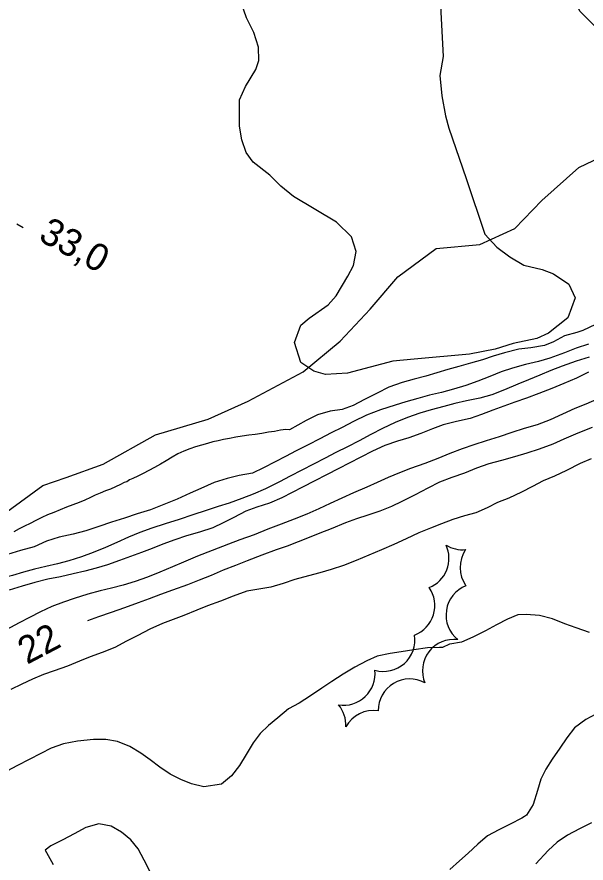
# Model space of a CAD drawing. Extents: x 219136 to 222520, y 5421589 to 5424530.
# Drawn here: x 219545.1 to 219607.9, y 5423270.9 to 5423364.2 of the extents above; entities that cross this region are included whole.
import ezdxf

# ---------------------------------------------------------------- set-up
doc = ezdxf.new("R2010")
doc.units = 0
for name, color, linetype in [('Level 1', 7, 'Continuous'), ('Level 2', 7, 'Continuous'), ('Level 22', 7, 'Continuous'), ('Level 3', 7, 'Continuous'), ('Level 44', 7, 'Continuous')]:
    doc.layers.add(name, color=color, linetype=linetype)

msp = doc.modelspace()

# ---------------------------------------------------------------- linework, layer by layer
at = {"layer": 'Level 1'}
for points in [[(219608.14, 5423328.1), (219606.76, 5423327.63), (219605.46, 5423327.13), (219603.87, 5423326.56), (219602.6, 5423326.17), (219601.19, 5423325.83), (219599.74, 5423325.45), (219598.51, 5423325.05), (219597.25, 5423324.53), (219595.94, 5423324), (219594.6, 5423323.52), (219593.25, 5423323.12), (219591.93, 5423322.77), (219590.6, 5423322.45), (219589.3, 5423322.11), (219588, 5423321.74), (219586.79, 5423321.36), (219585.19, 5423320.86), (219583.64, 5423320.27), (219582.23, 5423319.58), (219580.95, 5423318.92), (219579.74, 5423318.3), (219578.51, 5423317.66), (219577.21, 5423316.99), (219575.91, 5423316.32), (219574.72, 5423315.71), (219573.59, 5423315.13), (219572.31, 5423314.47), (219571.09, 5423313.87), (219569.61, 5423313.62), (219568.3, 5423313.3), (219566.87, 5423312.83), (219565.37, 5423312.19), (219564.22, 5423311.68), (219562.77, 5423311.02), (219561.32, 5423310.4), (219559.85, 5423309.82), (219558.38, 5423309.37), (219556.95, 5423308.9)], [(219608.42, 5423315.45), (219607.2, 5423314.93), (219605.69, 5423314.15), (219604.39, 5423313.53), (219603.13, 5423313.02), (219601.94, 5423312.4), (219600.73, 5423311.78), (219599.35, 5423311.13), (219598.1, 5423310.62), (219596.94, 5423310.06), (219595.7, 5423309.49), (219594.45, 5423309.15), (219593.16, 5423308.75), (219591.92, 5423308.28), (219590.71, 5423307.81), (219589.4, 5423307.3), (219588.01, 5423306.65), (219586.66, 5423306.02), (219585.29, 5423305.42), (219583.91, 5423304.84), (219582.52, 5423304.26), (219581.13, 5423303.71), (219579.77, 5423303.25), (219578.51, 5423302.89), (219577.25, 5423302.55), (219575.73, 5423302.15), (219574.45, 5423301.71), (219573.11, 5423301.29), (219571.78, 5423301.1), (219570.46, 5423300.85), (219568.96, 5423300.32), (219567.55, 5423299.78), (219566.11, 5423299.23), (219564.94, 5423298.76), (219563.52, 5423298.19), (219562.34, 5423297.75), (219561.16, 5423297.3), (219559.76, 5423296.66), (219558.42, 5423295.97), (219557.2, 5423295.34), (219555.89, 5423294.67), (219554.49, 5423294.09), (219553.17, 5423293.63), (219552.01, 5423293.15), (219550.68, 5423292.6), (219549.23, 5423292.08), (219548.03, 5423291.67), (219546.83, 5423291.17), (219545.63, 5423290.63), (219544.44, 5423290.03)], [(219556.95, 5423308.9), (219555.55, 5423308.47), (219554.12, 5423307.98), (219552.69, 5423307.51), (219551.29, 5423307.15), (219549.78, 5423306.82), (219548.36, 5423306.39), (219547.01, 5423305.76), (219545.51, 5423305.34), (219544.05, 5423304.92)]]:
    msp.add_lwpolyline(points, dxfattribs=at)
at = {"layer": 'Level 2'}
for points in [[(219591.73, 5423366.83), (219592.09, 5423359.81), (219591.74, 5423357.69), (219591.95, 5423355.46), (219592.37, 5423353.27), (219592.73, 5423351.89), (219594.64, 5423346.34), (219596.71, 5423340.22), (219598.02, 5423338.77), (219599.45, 5423337.73), (219600.98, 5423336.81), (219603, 5423336.31), (219604.26, 5423335.85), (219605.95, 5423334.72), (219606.65, 5423333.19), (219605.86, 5423331.01), (219603.73, 5423329.32), (219602.41, 5423328.72), (219599.82, 5423328.17), (219597.82, 5423327.54), (219595.01, 5423326.97), (219588.92, 5423326.44), (219586.55, 5423326.21), (219581.56, 5423324.88), (219579.11, 5423324.73), (219577.83, 5423325.13), (219576.42, 5423326.08), (219575.7, 5423328.29), (219576.42, 5423330.18), (219577.31, 5423330.95), (219579.42, 5423332.41), (219580.3, 5423333.4)], [(219580.3, 5423333.4), (219581.59, 5423335.6), (219582.21, 5423336.76), (219582.49, 5423338.31), (219581.99, 5423339.91), (219580.33, 5423341.54), (219575.6, 5423344.37), (219574.19, 5423345.51), (219572.98, 5423346.73), (219571.17, 5423348.14), (219570.37, 5423349.23), (219569.92, 5423350.62), (219569.64, 5423352.11), (219569.65, 5423355.01), (219570.3, 5423356.5), (219571.44, 5423358.36), (219571.78, 5423359.36), (219571.74, 5423360.81), (219571.21, 5423362.45), (219570.42, 5423364.07), (219569.8, 5423365.85)], [(219608.9, 5423330.27), (219607.51, 5423329.59), (219606.84, 5423329.39), (219605.48, 5423328.99), (219604.25, 5423328.36), (219603.27, 5423327.94), (219601.75, 5423327.7), (219600.46, 5423327.52), (219598.87, 5423327.12), (219597.63, 5423326.75), (219596.42, 5423326.36), (219595.11, 5423325.99), (219593.84, 5423325.61), (219592.63, 5423325.28), (219591.41, 5423324.92), (219590.19, 5423324.56), (219588.9, 5423324.23), (219587.58, 5423323.88), (219586.11, 5423323.36), (219584.83, 5423322.7), (219583.43, 5423321.98), (219582.18, 5423321.34), (219580.95, 5423320.88), (219579.66, 5423320.7), (219578.25, 5423320.3), (219577, 5423319.66), (219575.14, 5423318.65), (219575.14, 5423318.65)], [(219608.18, 5423326.66), (219606.78, 5423326.22), (219605.22, 5423325.65), (219603.98, 5423325.17), (219602.74, 5423324.68), (219601.52, 5423324.17), (219600.35, 5423323.68), (219598.88, 5423323.05), (219597.48, 5423322.51), (219596.14, 5423322.14), (219594.68, 5423321.84), (219593.39, 5423321.56), (219592.16, 5423321.23), (219590.76, 5423320.85), (219589.52, 5423320.5), (219588.18, 5423320.02), (219586.82, 5423319.45), (219585.42, 5423318.78), (219584.14, 5423318.12), (219582.85, 5423317.45), (219581.55, 5423316.78), (219580.27, 5423316.13), (219579.1, 5423315.52), (219577.79, 5423314.85), (219576.52, 5423314.2), (219575.25, 5423313.54), (219574.06, 5423312.93), (219572.52, 5423312.14), (219571.15, 5423311.54), (219569.9, 5423311.06), (219568.5, 5423310.56), (219567.3, 5423310.18), (219565.96, 5423309.75), (219564.51, 5423309.26)], [(219608.12, 5423324.99), (219606.79, 5423324.35), (219605.42, 5423323.75), (219604.08, 5423323.22), (219602.66, 5423322.66), (219601.28, 5423322.13), (219600, 5423321.68), (219598.79, 5423321.25), (219597.57, 5423320.8), (219596.31, 5423320.33), (219595.08, 5423319.91), (219593.58, 5423319.57), (219592.11, 5423319.19), (219590.92, 5423318.77), (219589.62, 5423318.26), (219588.32, 5423317.77), (219587.08, 5423317.39), (219585.67, 5423316.93), (219584.32, 5423316.3), (219583.01, 5423315.63), (219581.73, 5423314.96), (219580.61, 5423314.39), (219579.25, 5423313.69), (219577.96, 5423313.02), (219576.6, 5423312.32), (219575.45, 5423311.73), (219574.32, 5423311.15), (219572.97, 5423310.56), (219571.55, 5423310.13), (219570.36, 5423309.67), (219569.02, 5423308.97), (219567.86, 5423308.39), (219566.71, 5423307.84), (219565.22, 5423307.35), (219563.82, 5423306.96)], [(219609, 5423321.99), (219607.84, 5423321.48), (219606.6, 5423320.98), (219605.26, 5423320.36), (219603.91, 5423319.75), (219602.48, 5423319.19), (219601.04, 5423318.78), (219599.67, 5423318.37), (219598.29, 5423317.88), (219596.85, 5423317.42), (219595.47, 5423317.01), (219594.18, 5423316.54), (219592.85, 5423316.02), (219591.52, 5423315.48), (219590.08, 5423314.94), (219588.51, 5423314.37), (219587.29, 5423313.89), (219586.03, 5423313.38), (219584.81, 5423312.84), (219583.67, 5423312.33), (219582.23, 5423311.69), (219580.94, 5423311.11), (219579.65, 5423310.53), (219578.38, 5423309.95), (219577.07, 5423309.35), (219575.68, 5423308.8), (219574.24, 5423308.24), (219572.78, 5423307.68), (219571.26, 5423307.09), (219569.68, 5423306.52), (219568.43, 5423306.04), (219566.63, 5423305.34), (219565.03, 5423304.71), (219563.49, 5423304.06), (219562.27, 5423303.56)], [(219575.14, 5423318.65), (219574.74, 5423318.69), (219574.18, 5423318.62), (219573.52, 5423318.48), (219572.83, 5423318.38), (219572.09, 5423318.26), (219571.37, 5423318.15), (219570.66, 5423318.05), (219569.93, 5423317.94), (219569.24, 5423317.83), (219568.53, 5423317.7), (219567.88, 5423317.57), (219567.28, 5423317.45), (219566.7, 5423317.32), (219566.11, 5423317.15), (219565.46, 5423316.97), (219564.81, 5423316.77), (219564.16, 5423316.57), (219563.5, 5423316.3), (219562.86, 5423316), (219562.21, 5423315.62), (219561.57, 5423315.23), (219560.93, 5423314.86), (219560.28, 5423314.49), (219559.64, 5423314.15), (219559.02, 5423313.83), (219558.43, 5423313.54), (219557.9, 5423313.29), (219557.5, 5423313.12), (219557.24, 5423312.93), (219556.94, 5423312.84), (219556.51, 5423312.62), (219555.99, 5423312.37), (219555.43, 5423312.11), (219554.87, 5423311.91), (219554.3, 5423311.68), (219553.75, 5423311.46)], [(219608.51, 5423318.91), (219606.94, 5423318.28), (219605.42, 5423317.63), (219604.2, 5423317.08), (219602.68, 5423316.52), (219601.32, 5423316.09), (219599.95, 5423315.66), (219598.53, 5423315.25), (219597.15, 5423314.9), (219595.79, 5423314.43), (219594.47, 5423313.87), (219593.07, 5423313.39), (219591.7, 5423312.86), (219590.41, 5423312.2), (219589.03, 5423311.49), (219587.55, 5423310.73), (219586.4, 5423310.18), (219585.11, 5423309.68), (219583.81, 5423309.25), (219582.53, 5423308.83), (219581.33, 5423308.38), (219579.77, 5423307.75)], [(219553.75, 5423311.46), (219553.22, 5423311.2), (219552.61, 5423310.91), (219551.97, 5423310.65), (219551.27, 5423310.38), (219550.59, 5423310.12), (219549.87, 5423309.83), (219549.18, 5423309.54), (219548.47, 5423309.28), (219547.84, 5423309), (219547.21, 5423308.67), (219546.58, 5423308.34), (219545.96, 5423308.04), (219545.36, 5423307.72), (219544.78, 5423307.42)], [(219564.51, 5423309.26), (219563, 5423308.76), (219561.46, 5423308.27), (219559.98, 5423307.79), (219558.64, 5423307.32), (219557.39, 5423306.81), (219556.13, 5423306.23), (219554.88, 5423305.67), (219553.5, 5423305.11), (219552.23, 5423304.65), (219550.83, 5423304.19), (219549.57, 5423303.87), (219548.29, 5423303.6), (219547.05, 5423303.29), (219545.82, 5423302.94), (219544.61, 5423302.6), (219543.24, 5423302.25), (219541.92, 5423302), (219540.72, 5423301.58), (219539.36, 5423300.89), (219538.21, 5423300.3), (219536.97, 5423299.66), (219535.79, 5423299.05)], [(219579.77, 5423307.75), (219578.52, 5423307.27), (219577.31, 5423306.77), (219576.12, 5423306.29), (219574.9, 5423305.84), (219573.68, 5423305.41), (219572.11, 5423304.83), (219570.5, 5423304.22), (219569.2, 5423303.71), (219567.86, 5423303.17), (219566.51, 5423302.6), (219565.19, 5423302.06), (219563.91, 5423301.57), (219562.26, 5423300.97), (219560.94, 5423300.5), (219559.69, 5423300.03), (219558.47, 5423299.59), (219556.95, 5423299.03), (219555.51, 5423298.53), (219554.11, 5423298.05), (219552.88, 5423297.61)], [(219563.82, 5423306.96), (219562.51, 5423306.52), (219561.21, 5423306.05), (219560, 5423305.57), (219558.83, 5423305.12), (219557.64, 5423304.69), (219556.4, 5423304.23), (219555.09, 5423303.78), (219553.84, 5423303.41), (219552.6, 5423303.08), (219551.3, 5423302.76), (219549.92, 5423302.45), (219548.53, 5423302.18), (219547.09, 5423301.83), (219545.67, 5423301.42), (219544.27, 5423300.98)], [(219562.27, 5423303.56), (219560.85, 5423302.96), (219559.5, 5423302.42), (219558.14, 5423301.94), (219556.82, 5423301.53), (219555.54, 5423301.18), (219554.27, 5423300.89), (219552.93, 5423300.55), (219551.43, 5423300.07), (219550.24, 5423299.65), (219548.96, 5423299.16), (219547.69, 5423298.57), (219546.51, 5423297.96), (219545.34, 5423297.36), (219543.91, 5423296.62)], [(219608.22, 5423296.31), (219606.78, 5423296.83), (219605.53, 5423297.28), (219604.16, 5423297.8), (219602.73, 5423298.17), (219601.25, 5423298.31), (219600.34, 5423298.27), (219599.18, 5423297.76), (219597.98, 5423297.15), (219596.75, 5423296.51), (219595.38, 5423295.81), (219594.12, 5423295.23), (219592.82, 5423295.03), (219592.79, 5423295.02)], [(219592.8, 5423295.02), (219592.01, 5423294.67), (219591.68, 5423294.65), (219590.37, 5423294.61), (219588.85, 5423294.41), (219587.47, 5423294.18), (219586.24, 5423293.99), (219584.84, 5423293.71), (219583.68, 5423293.17), (219582.36, 5423292.49), (219581.07, 5423291.72), (219579.82, 5423290.9), (219578.71, 5423290.18), (219577.48, 5423289.33), (219576.22, 5423288.53), (219575.04, 5423287.88), (219573.87, 5423286.9), (219572.86, 5423286.04), (219571.92, 5423285.16), (219571.16, 5423284.16), (219570.39, 5423282.85), (219569.64, 5423281.65), (219568.77, 5423280.52), (219567.66, 5423279.59), (219565.73, 5423279.31), (219564.35, 5423279.61), (219563.18, 5423280.1), (219561.99, 5423280.69), (219560.87, 5423281.47), (219559.78, 5423282.29), (219558.75, 5423283.01), (219557.54, 5423283.75), (219556.2, 5423284.29), (219554.91, 5423284.51), (219553.55, 5423284.53), (219551.78, 5423284.33), (219550.25, 5423284.02), (219548.89, 5423283.55), (219547.74, 5423282.96), (219546.45, 5423282.3), (219545.17, 5423281.65), (219543.98, 5423281.04)], [(219608.92, 5423287.3), (219607.82, 5423286.71), (219606.58, 5423285.8), (219605.73, 5423284.71), (219604.97, 5423283.57), (219604.11, 5423282.34), (219603.41, 5423281.26), (219602.88, 5423280.13), (219602.5, 5423278.88), (219602.01, 5423277.34), (219601.3, 5423276.17), (219601.05, 5423276.01), (219600.77, 5423275.86)], [(219600.77, 5423275.86), (219599.48, 5423275.2), (219598.23, 5423274.56), (219596.98, 5423273.88), (219595.94, 5423272.99), (219594.85, 5423271.98), (219593.89, 5423271.13), (219592.84, 5423270.18)], [(219559.8, 5423269.94), (219559.13, 5423271.21), (219558.47, 5423272.47), (219557.67, 5423273.47), (219556.65, 5423274.29), (219555.5, 5423274.95), (219554.14, 5423275.21), (219552.72, 5423274.81), (219551.43, 5423274.13), (219550.18, 5423273.46), (219548.85, 5423272.78), (219548.23, 5423272.33), (219548.37, 5423272.05), (219549.09, 5423270.72)], [(219608.44, 5423275.34), (219607.12, 5423274.65), (219605.81, 5423273.97), (219604.67, 5423273.21), (219603.67, 5423272.28), (219602.31, 5423270.82)]]:
    msp.add_lwpolyline(points, dxfattribs=at)
at = {"layer": 'Level 22'}
for points in [[(219648.59, 5423365.11), (219637.48, 5423357.8), (219628.5, 5423353.43), (219622.67, 5423353.8), (219617.03, 5423356.79), (219610.99, 5423360.94), (219607.17, 5423364.78), (219604.17, 5423371.06), (219599.86, 5423378.2), (219595.62, 5423384.37), (219590.74, 5423389.44), (219584.35, 5423392.76), (219576.97, 5423394.11), (219569.66, 5423395.72), (219564.04, 5423396.96), (219559.98, 5423399.21), (219557.71, 5423400.29), (219557.71, 5423400.29)], [(219543.02, 5423308.91), (219547.98, 5423312.51), (219550.55, 5423313.41), (219554.63, 5423314.86), (219560.38, 5423318.08), (219566.19, 5423319.82), (219570.61, 5423321.82), (219576.65, 5423325.04), (219580.75, 5423328.42), (219584.06, 5423331.96), (219587.11, 5423335.51), (219591.32, 5423338.63), (219596.13, 5423339.09), (219599.99, 5423340.85), (219602.98, 5423343.93), (219607.04, 5423347.57), (219611.82, 5423349.84), (219615.98, 5423350.58), (219619.62, 5423351.93), (219621.83, 5423353.07), (219622.73, 5423353.8)]]:
    msp.add_lwpolyline(points, dxfattribs=at)
at = {"layer": 'Level 3'}
msp.add_line((219545.11, 5423341.34), (219545.81, 5423340.95), dxfattribs=at)
at = {"layer": 'Level 44'}
for centre, start, end in [((219589.28, 5423304.474), 291.62039, 25.24834), ((219594.242, 5423308.894), 238.12711, 275.59062), ((219597.426, 5423303.471), 145.24834, 215.59062), ((219587.718, 5423299.268), 290.7665, 34.97551), ((219595.879, 5423298.232), 111.51143, 231.51143), ((219585.525, 5423295.484), 253.87375, 9.04544), ((219593.287, 5423292.084), 82.76282, 202.76282), ((219581.122, 5423291.756), 260.73196, 6.63588), ((219588.399, 5423287.722), 60.73229, 180.73229), ((219577.91, 5423286.112), 356.70991, 39.9781), ((219584.409, 5423284.254), 81.26326, 151.38816)]:
    msp.add_arc(centre, 3.464, start, end, dxfattribs=at)

# ---------------------------------------------------------------- texts
at = {"layer": 'Level 2'}
msp.add_text('22', height=3, rotation=27.7148, dxfattribs=at).set_placement((219546.22, 5423292.74))
at = {"layer": 'Level 3'}
msp.add_text('33,0', height=3, rotation=331.383, dxfattribs=at).set_placement((219547.35, 5423339.6))

doc.saveas('drawing.dxf')
